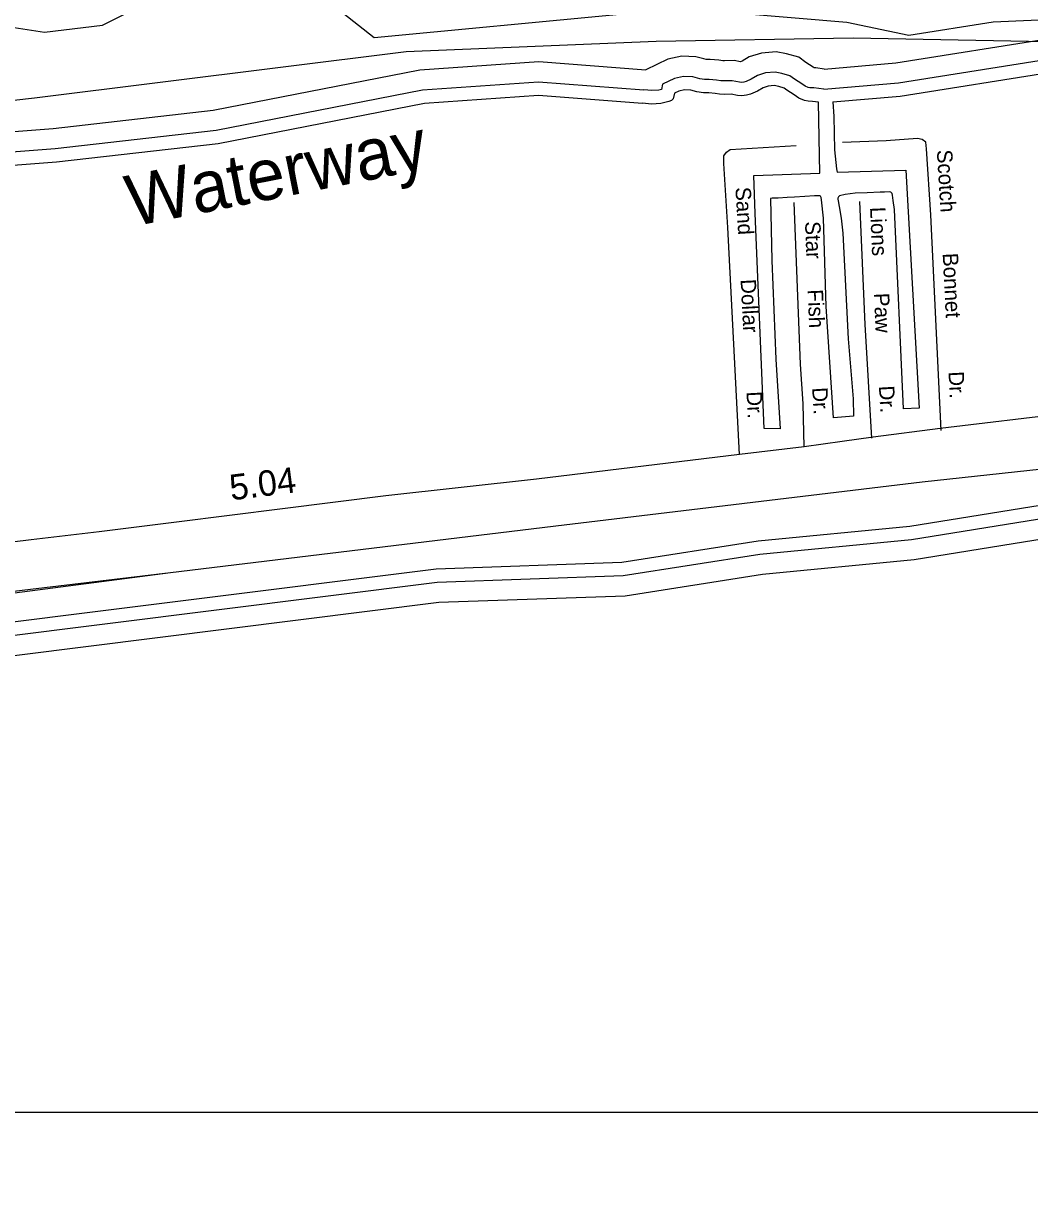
# Model space of a CAD drawing. Extents: x 2104537 to 2336408, y 34176 to 229611.
# Drawn here: x 2206373 to 2211289, y 55581 to 61283 of the extents above; entities that cross this region are included whole.
import ezdxf

# ---------------------------------------------------------------- set-up
doc = ezdxf.new("R2010")
doc.units = 0
for name, color, linetype in [('Exist Boundary Political City Limit New', 7, 'Continuous'), ('Exist Boundary Political CountyLine', 7, 'Continuous'), ('Exist Hydrographic Buffer Line', 7, 'Continuous'), ('Exist Hydrographic Creek Single Shore', 7, 'Continuous'), ('Exist Hydrographic Intracoastal Waterway Label', 7, 'Continuous'), ('Exist Road Non-System Type 51', 7, 'Continuous'), ('Exist Road Non-System Type 51 Label', 7, 'Continuous'), ('Exist Road Secondary Mileage Hundredths English Label', 7, 'Continuous'), ('Exist Road Secondary Type 51 Attributed', 7, 'Continuous'), ('Map Preparation Boundary City Limit Buffer Line', 7, 'Continuous'), ('Map Preparation Inset Cut Line', 7, 'Continuous')]:
    doc.layers.add(name, color=color, linetype=linetype)

msp = doc.modelspace()

# ---------------------------------------------------------------- linework, layer by layer
at = {"layer": 'Exist Boundary Political City Limit New'}
for points in [[(2202125.8, 60433.4), (2206426.8, 60920), (2208243, 61145), (2209464, 61195.5), (2210426.2, 61213), (2212053.5, 61181.6), (2213011.8, 61364.8), (2214302.2, 61459.6), (2216452.2, 61722), (2217900, 61779.7), (2219700, 61841.9), (2222322.2, 61914.7), (2223679.5, 61917.5), (2224125, 61988.9), (2226136, 62154.2)], [(2224260.5, 60593.1), (2223479.5, 60441.5), (2222500.5, 60336.5), (2220495.8, 60114.9), (2219027.2, 59963.2), (2217535.2, 59846.6), (2216195, 59624.9), (2215006, 59484.9), (2213654, 59333.3), (2212267, 59205), (2210763.5, 59041.7), (2209015.2, 58831.7), (2207092.2, 58598.4), (2203629, 58147.7)]]:
    msp.add_lwpolyline(points, dxfattribs=at)
at = {"layer": 'Exist Boundary Political CountyLine'}
msp.add_lwpolyline([(2224260.4, 60593.1), (2223479.5, 60441.5), (2222500.5, 60336.5), (2220495.7, 60114.9), (2219027.2, 59963.2), (2217535.3, 59846.6), (2216194.9, 59624.9), (2215006.1, 59484.9), (2213654.1, 59333.3), (2212267.1, 59205), (2210763.6, 59041.7), (2209015.3, 58831.7), (2207092.1, 58598.4), (2204341.5, 58271.7)], dxfattribs=at)
at = {"layer": 'Exist Hydrographic Buffer Line'}
for points in [[(2206157.4, 61289.8), (2206476, 61239.7), (2206759.5, 61274.2), (2206887.1, 61337.3), (2207065.3, 61494.4), (2207146.8, 61528.6), (2207237.9, 61522.6), (2207856.9, 61395.2), (2208087.1, 61213.6), (2209286.4, 61328.5), (2209871.7, 61333.2), (2210396.5, 61288.2), (2210699.1, 61226.2), (2211111.4, 61290.7), (2212522.2, 61351.8), (2213351.8, 61429.8), (2214148.7, 61362.2), (2214801.7, 61391.4), (2214885.8, 61423.2), (2215001.6, 61340.6), (2215988.4, 61366.3), (2216446.5, 61327.9)], [(2210285.9, 61060.2), (2210636.1, 61090.8), (2211396.6, 61211.1)], [(2210285.9, 61060.2), (2210244.1, 61065.6), (2210236, 61066.2), (2210230.8, 61069.8), (2210196.2, 61092.3), (2210161.2, 61117.8), (2210101.7, 61133.9), (2210051.2, 61144.7), (2209978.8, 61138.1), (2209918.3, 61119), (2209884.5, 61098.3), (2209876.8, 61095.1), (2209845, 61101.8), (2209799, 61100.3), (2209789.6, 61100.8), (2209771.3, 61103.3), (2209728.4, 61107.3), (2209709, 61107.2), (2209698, 61109.1), (2209658.5, 61119.4), (2209590.3, 61122.9), (2209522.3, 61108.3), (2209413.3, 61056.4)], [(2201961.3, 60309.1), (2202378.1, 60399.1), (2203671.1, 60549.6), (2206519.3, 60770.3), (2207299.9, 60859), (2208310.5, 61056.9), (2208890.6, 61096.9), (2209413.3, 61056.4)], [(2210283.8, 60961.3), (2210648.1, 60993.1), (2211407.1, 61113.1)], [(2210283.8, 60961.3), (2210234.5, 60967.6), (2210214.5, 60969), (2210207.7, 60970), (2210193.2, 60976.1), (2210176, 60988), (2210140.4, 61011.3), (2210118, 61027.5), (2210078.6, 61038.2), (2210045.2, 61045.3), (2209998.3, 61041.1), (2209959.5, 61028.8), (2209929.4, 61010.4), (2209904.4, 60999.9), (2209892.2, 60996.6), (2209881, 60994.8), (2209871.3, 60995.7), (2209836.3, 61003), (2209798.2, 61001.9), (2209780.4, 61002.7), (2209760, 61005.5), (2209724.2, 61008.9), (2209700.8, 61008.7), (2209677.2, 61012.8), (2209643.4, 61021.6), (2209598.2, 61024), (2209554.2, 61014.5), (2209496, 60986.8), (2209490.4, 60959.7), (2209478.1, 60956.5), (2209443.5, 60954.7), (2209404.1, 60958.4)], [(2202018.9, 60220.9), (2202394.2, 60301.9), (2203680.6, 60451.6), (2206528.7, 60672.3), (2207315, 60761.7), (2208323.4, 60959.1), (2208890.2, 60998.2), (2209404.1, 60958.4)], [(2190473.3, 56064.1), (2190668, 56002.3), (2191062.7, 55790.4), (2191496, 55679.8), (2192558.7, 55695.9), (2193066.5, 55766.2), (2193316.2, 55838.8), (2193544.2, 56018), (2194287.6, 56359), (2195087.9, 56587.6), (2196285.3, 56856.4), (2197230, 57103.1), (2198783.7, 57289.2), (2202279, 57812.3), (2204270.7, 58010.4), (2204612.5, 58079.4), (2208395.3, 58553.7), (2209303.3, 58585.5), (2209971.2, 58691.1), (2210712.4, 58762.2), (2211893.2, 58952.5), (2213341.5, 59039.4)]]:
    msp.add_lwpolyline(points, dxfattribs=at)
at = {"layer": 'Exist Hydrographic Creek Single Shore'}
for points in [[(2210328.1, 60899.3), (2210656.1, 60927.9), (2211414.1, 61047.8)], [(2210328.1, 60899.3), (2210332.6, 60827.5), (2210336.4, 60665.6), (2210345.4, 60572), (2210349.3, 60555.5), (2210683.5, 60565.5), (2210749.7, 59403.8), (2210673.6, 59401), (2210629, 60374.6), (2210622.9, 60418.3), (2210618.5, 60444.7), (2210616.7, 60452.9), (2210613.8, 60455.3), (2210610.3, 60458), (2210602.4, 60460.4), (2210580.4, 60458.5), (2210558.4, 60458), (2210494.7, 60455.9), (2210436.6, 60453.1), (2210388.6, 60446.5), (2210359.6, 60440.5), (2210355.3, 60436.6), (2210352.8, 60430.1), (2210351.7, 60423.6), (2210352.9, 60416), (2210359.2, 60388), (2210367.7, 60332), (2210376.8, 60258.1), (2210401.9, 59742.5), (2210427.1, 59448.4), (2210428.1, 59364.7), (2210330.2, 59356.1), (2210294.4, 59899.7), (2210282, 60331.4), (2210272.9, 60420.8), (2210270.2, 60432.3), (2210267.4, 60438.3), (2210264.5, 60440.7), (2210238.5, 60440.5), (2210191.2, 60437.1), (2210140.3, 60434.8), (2210104.9, 60433.2), (2210060.8, 60429.2), (2210030.6, 60428.8), (2210022.8, 60428.3), (2210030, 60124.6), (2210049, 59642.7), (2210070.6, 59302.7), (2209992.6, 59304.2), (2209947.5, 60354.2), (2209941.6, 60539.7), (2210263.6, 60550.6), (2210257.8, 60898.5), (2210228.1, 60902.3), (2210207.4, 60903.7), (2210189.8, 60906.3), (2210161.5, 60918.4), (2210139.4, 60933.5), (2210103.1, 60957.2), (2210089.2, 60967.3), (2210063.1, 60974.4), (2210041.2, 60979.1), (2210011.3, 60976.4), (2209986.9, 60968.6), (2209959.3, 60951.8), (2209925.6, 60937.7), (2209906.2, 60932.5), (2209883.4, 60928.6), (2209861.5, 60930.7), (2209830.5, 60937.2), (2209797.6, 60936.2), (2209774.4, 60937.3), (2209752.4, 60940.3), (2209721.3, 60943.2), (2209695.4, 60943.1), (2209663.4, 60948.6), (2209633.3, 60956.4), (2209603.5, 60958), (2209575.5, 60951.9), (2209553.6, 60941.5), (2209547.9, 60913.8), (2209539.5, 60905.7), (2209526, 60901.1), (2209488, 60891.3), (2209442.1, 60888.9), (2209398.5, 60893)], [(2202057.3, 60162), (2202405, 60237.1), (2203686.9, 60386.3), (2206534.9, 60607), (2207325, 60696.8), (2208332, 60893.9), (2208889.9, 60932.4), (2209398.5, 60893)], [(2190540.2, 56111.7), (2190693.6, 56063), (2191086.7, 55852), (2191503.8, 55745.6), (2192553.6, 55761.4), (2193052.7, 55830.6), (2193285.7, 55898.3), (2193509.8, 56074.4), (2194264.8, 56420.7), (2195071.7, 56651.3), (2196269.8, 56920.2), (2197217.8, 57167.7), (2198774.9, 57354.2), (2202270.9, 57877.5), (2204260.9, 58075.4), (2204601.9, 58144.2), (2208390, 58619.2), (2209297, 58651), (2209963, 58756.2), (2210704, 58827.3), (2211886, 59017.8), (2213335.1, 59104.7)], [(2190456.3, 55966.3), (2190629.5, 55911.3), (2191026.7, 55698), (2191484.4, 55581.2), (2192566.2, 55597.6), (2193087.1, 55669.7), (2193362, 55749.6), (2193595.9, 55933.4), (2194321.9, 56266.4), (2195112.2, 56492.2), (2196308.5, 56760.7), (2197248.4, 57006.1), (2198796.8, 57191.6), (2202291.1, 57714.6), (2204285.3, 57912.9), (2204628.4, 57982.2), (2208403.1, 58455.5), (2209312.7, 58487.4), (2209983.6, 58593.4), (2210724.9, 58664.5), (2211904, 58854.5), (2213351.2, 58941.3)]]:
    msp.add_lwpolyline(points, dxfattribs=at)
at = {"layer": 'Exist Road Non-System Type 51'}
for points in [[(2209872.4, 59177.6), (2209814, 60286.6), (2209794.7, 60598.3), (2209795.5, 60636.4), (2209807.9, 60653.5), (2209826.2, 60666.9), (2210147.8, 60686.3)], [(2210857.5, 59294.1), (2210805.6, 60347.6), (2210785.9, 60669.5), (2210781.6, 60703.3), (2210763.8, 60716.5), (2210741.6, 60720.8), (2210587.5, 60709.4), (2210375.4, 60701)], [(2210188, 59214.8), (2210181.9, 59424.9), (2210169.6, 59618.7), (2210138.8, 60408.3)], [(2210517.9, 59256.3), (2210485.6, 59812.1), (2210458.8, 60413.6)]]:
    msp.add_lwpolyline(points, dxfattribs=at)
at = {"layer": 'Exist Road Secondary Type 51 Attributed'}
msp.add_lwpolyline([(2216693.7, 59963), (2215652.7, 59843.6), (2215304.5, 59807.1), (2214950.4, 59764.7), (2214255.8, 59687.7), (2213553.4, 59614.6), (2213207.1, 59579.9), (2212814.5, 59543.3), (2212445.1, 59501), (2211877.5, 59424), (2211479.2, 59379.7), (2210851.9, 59304.6), (2210524.8, 59262.3), (2210373.9, 59241.1), (2210188, 59214.8), (2209872.4, 59177.6), (2208879.4, 59057.2), (2208144.5, 58975.4), (2207638.5, 58911.9), (2207120.7, 58846.1), (2206743.3, 58800.2), (2206410.5, 58759.6), (2205984.5, 58708.5)], dxfattribs=at)
at = {"layer": 'Map Preparation Boundary City Limit Buffer Line'}
for points in [[(2202125.8, 60433.4), (2206426.8, 60920), (2208243, 61145), (2209464, 61195.5), (2210426.2, 61213), (2212053.5, 61181.6), (2213011.8, 61364.8), (2214302.2, 61459.6), (2216452.2, 61722), (2217900, 61779.7), (2219700, 61841.9), (2222322.2, 61914.7), (2223679.5, 61917.5), (2224125, 61988.9), (2226136, 62154.2)], [(2224260.5, 60593.1), (2223479.5, 60441.5), (2222500.5, 60336.5), (2220495.8, 60114.9), (2219027.2, 59963.2), (2217535.2, 59846.6), (2216195, 59624.9), (2215006, 59484.9), (2213654, 59333.3), (2212267, 59205), (2210763.5, 59041.7), (2209015.2, 58831.7), (2207092.2, 58598.4), (2203629, 58147.7)]]:
    msp.add_lwpolyline(points, dxfattribs=at)
at = {"layer": 'Map Preparation Inset Cut Line'}
msp.add_lwpolyline([(2262949.2, 100213), (2187500, 100213), (2187500, 55964.5), (2244094.4, 55964.5), (2244094.4, 70118.4), (2262949.2, 70118.4)], close=True, dxfattribs=at)

# ---------------------------------------------------------------- texts
at = {"layer": 'Exist Hydrographic Intracoastal Waterway Label'}
msp.add_text('Waterway', height=250, rotation=11.1277, dxfattribs=at).set_placement((2206903.3, 60289.4))
at = {"layer": 'Exist Road Non-System Type 51 Label'}
for s, rotation, p in [('Scotch', 273.5059, (2210835.5, 60664)), ('Sand', 273.536, (2209851.2, 60481.6)), ('Lions', 272.5513, (2210509.4, 60384.9)), ('Star', 272.2286, (2210191.7, 60314.9)), ('Bonnet', 272.8201, (2210864.1, 60159.9)), ('Dollar', 273.0125, (2209876.7, 60032.2)), ('Fish', 272.2286, (2210204.7, 59982.6)), ('Paw', 272.5513, (2210528.1, 59964.9)), ('Dr.', 272.8201, (2210892.6, 59581.8)), ('Dr.', 273.0125, (2209905.5, 59483.9)), ('Dr.', 273.644, (2210226.2, 59503.2)), ('Dr.', 273.324, (2210552.4, 59511.7))]:
    msp.add_text(s, height=75, rotation=rotation, dxfattribs=at).set_placement(p)
at = {"layer": 'Exist Road Secondary Mileage Hundredths English Label'}
msp.add_text('5.04', height=125, rotation=7.155, dxfattribs=at).set_placement((2207388.1, 58952.7))

doc.saveas('drawing.dxf')
